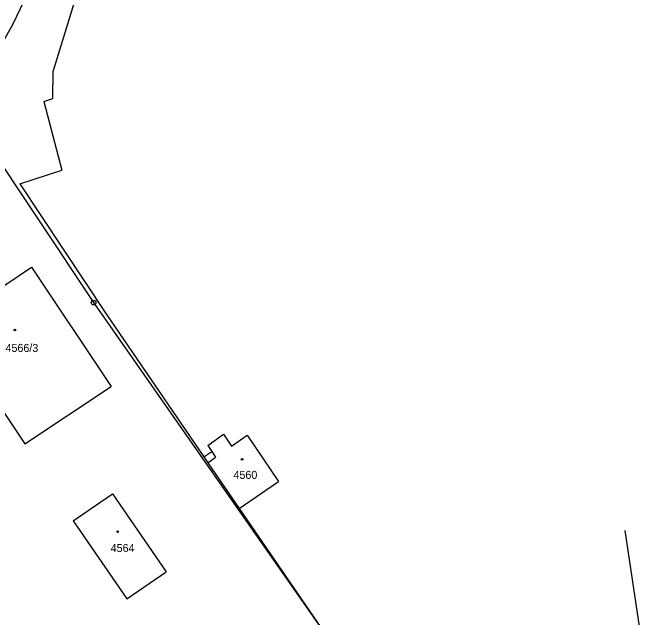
# Model space of a CAD drawing. Extents: x -735092 to -733385, y -1122435 to -1118992.
# Drawn here: x -734501.9 to -734366.4, y -1119640.1 to -1119511.9 of the extents above; entities that cross this region are included whole.
import ezdxf

# ---------------------------------------------------------------- set-up
doc = ezdxf.new("R2010")
doc.units = 0
for name, color, linetype in [('Vrstva 1', 7, 'Continuous'), ('Vrstva 19', 7, 'Continuous'), ('Vrstva 25', 7, 'Continuous'), ('Vrstva 4', 7, 'Continuous')]:
    doc.layers.add(name, color=color, linetype=linetype)

msp = doc.modelspace()

# ---------------------------------------------------------------- linework, layer by layer
at = {"layer": 'Vrstva 1'}
for points in [[(-734501.82, -1119514.26), (-734483.89, -1119476.65)], [(-734493.34, -1119524.37), (-734485.42, -1119498.57)], [(-734511.75, -1119531.79), (-734501.82, -1119514.26)], [(-734493.41, -1119530.11), (-734493.34, -1119524.37)], [(-734495.3, -1119530.75), (-734493.41, -1119530.11)], [(-734495.3, -1119530.75), (-734491.51, -1119545.3)], [(-734508.21, -1119538.31), (-734484.78, -1119573.41)], [(-734500.45, -1119548.23), (-734491.51, -1119545.3)], [(-734500.45, -1119548.23), (-734482.18, -1119575.72)], [(-734503.82, -1119569.82), (-734497.97, -1119565.91)], [(-734497.97, -1119565.91), (-734481.07, -1119591.17)], [(-734522.85, -1119568.31), (-734499.33, -1119603.39)], [(-734484.78, -1119573.41), (-734434.03, -1119645.93)], [(-734482.18, -1119575.72), (-734461.39, -1119606.12)], [(-734499.33, -1119603.39), (-734481.07, -1119591.17)], [(-734460.54, -1119603.75), (-734457.2, -1119601.3)], [(-734457.2, -1119601.3), (-734455.49, -1119603.84)], [(-734455.49, -1119603.84), (-734452.15, -1119601.5)], [(-734452.15, -1119601.5), (-734445.5, -1119611.38)], [(-734460.54, -1119603.75), (-734459.7, -1119604.97)], [(-734461.39, -1119606.12), (-734459.7, -1119604.97)], [(-734461.39, -1119606.12), (-734460.55, -1119607.37)], [(-734460.55, -1119607.37), (-734453.89, -1119617.07)], [(-734453.89, -1119617.07), (-734445.5, -1119611.38)], [(-734489.07, -1119619.67), (-734480.74, -1119613.97)], [(-734480.74, -1119613.97), (-734469.4, -1119630.55)], [(-734453.89, -1119617.07), (-734434.03, -1119645.93)], [(-734489.07, -1119619.67), (-734477.69, -1119636.28)], [(-734372.04, -1119621.74), (-734366.42, -1119659.14)], [(-734477.69, -1119636.28), (-734469.4, -1119630.55)]]:
    msp.add_lwpolyline(points, dxfattribs=at)
at = {"layer": 'Vrstva 25'}
for centre, radius in [((-734484.78, -1119573.41), 0.5), ((-734484.78, -1119573.41), 0.032), ((-734501.47, -1119579.22), 0.175), ((-734453.25, -1119606.67), 0.175), ((-734479.66, -1119622.01), 0.175)]:
    msp.add_circle(centre, radius, dxfattribs=at)
at = {"layer": 'Vrstva 4'}
for points in [[(-734459.7, -1119604.97), (-734458.86, -1119606.19)], [(-734460.55, -1119607.37), (-734458.86, -1119606.19)]]:
    msp.add_lwpolyline(points, dxfattribs=at)

# ---------------------------------------------------------------- texts
at = {"layer": 'Vrstva 19'}
for s, p in [('4566/3', (-734503.46, -1119583.87)), ('4560', (-734455.08, -1119610.8)), ('4564', (-734481.14, -1119626.31))]:
    msp.add_text(s, height=1.7, dxfattribs=at).set_placement(p)

doc.saveas('drawing.dxf')
